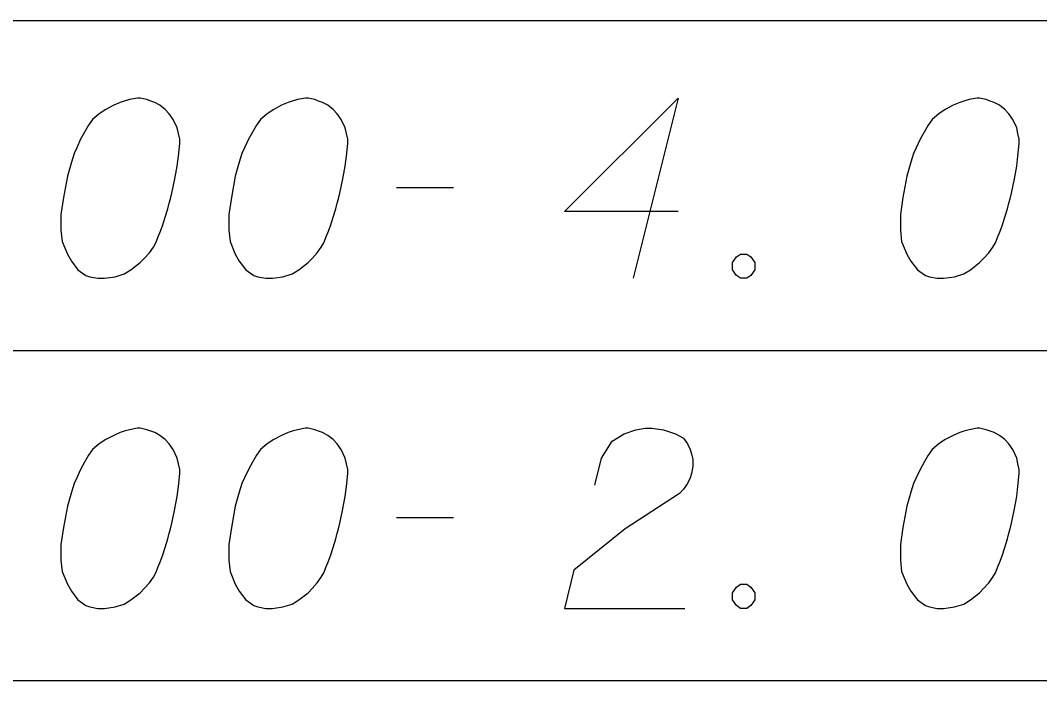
# Model space of a CAD drawing. Extents: x 2074207 to 2076812, y 516372 to 523312.
# Drawn here: x 2076399.32 to 2076426.51, y 518263.3 to 518280.9 of the extents above; entities that cross this region are included whole.
import ezdxf

# ---------------------------------------------------------------- set-up
doc = ezdxf.new("R2010")
doc.units = 0
doc.layers.add('Prop DirtTable_ Soil Test Results - Outline (Minor)', color=7, linetype='Continuous')
doc.layers.add('Prop DirtTable_ Soil Test Results - Tx (Sample Data)', color=7, linetype='Continuous')

msp = doc.modelspace()

# ---------------------------------------------------------------- linework, layer by layer
at = {"layer": 'Prop DirtTable_ Soil Test Results - Outline (Minor)'}
for p, q in [((2076260.609, 518280.899), (2076811.903, 518280.899)), ((2076260.609, 518280.899), (2076811.903, 518280.899)), ((2076260.609, 518272.099), (2076811.903, 518272.099)), ((2076260.609, 518272.099), (2076811.903, 518272.099)), ((2076260.609, 518263.299), (2076811.903, 518263.299)), ((2076260.609, 518263.299), (2076811.903, 518263.299))]:
    msp.add_line(p, q, dxfattribs=at)
at = {"layer": 'Prop DirtTable_ Soil Test Results - Tx (Sample Data)'}
for points in [[(2076402.512, 518278.825), (2076402.442, 518278.825), (2076402.23, 518278.787), (2076402.089, 518278.75), (2076401.983, 518278.712), (2076401.807, 518278.636), (2076401.595, 518278.523), (2076401.419, 518278.409), (2076401.242, 518278.258), (2076401.136, 518278.107), (2076401.031, 518277.918), (2076400.925, 518277.729), (2076400.819, 518277.502), (2076400.748, 518277.351), (2076400.678, 518277.124), (2076400.572, 518276.746), (2076400.466, 518276.18), (2076400.396, 518275.726), (2076400.396, 518275.31), (2076400.431, 518275.008), (2076400.572, 518274.668), (2076400.678, 518274.479), (2076400.854, 518274.252), (2076401.066, 518274.101), (2076401.172, 518274.063), (2076401.383, 518274.025), (2076401.56, 518274.025), (2076401.842, 518274.063), (2076402.089, 518274.139), (2076402.265, 518274.252), (2076402.512, 518274.441), (2076402.618, 518274.554), (2076402.759, 518274.705), (2076402.865, 518274.857), (2076402.935, 518274.97), (2076403.006, 518275.159), (2076403.041, 518275.235), (2076403.112, 518275.424), (2076403.182, 518275.65), (2076403.253, 518275.877), (2076403.288, 518276.028), (2076403.323, 518276.142), (2076403.359, 518276.293), (2076403.429, 518276.633), (2076403.465, 518276.822), (2076403.5, 518277.011), (2076403.535, 518277.276), (2076403.57, 518277.616), (2076403.57, 518277.729), (2076403.535, 518277.88), (2076403.5, 518278.031), (2076403.394, 518278.258), (2076403.288, 518278.409), (2076403.182, 518278.523), (2076403.041, 518278.636), (2076402.9, 518278.712), (2076402.794, 518278.75), (2076402.689, 518278.787), (2076402.512, 518278.825)], [(2076406.992, 518278.825), (2076406.922, 518278.825), (2076406.71, 518278.787), (2076406.569, 518278.75), (2076406.463, 518278.712), (2076406.287, 518278.636), (2076406.075, 518278.523), (2076405.899, 518278.409), (2076405.722, 518278.258), (2076405.616, 518278.107), (2076405.511, 518277.918), (2076405.405, 518277.729), (2076405.299, 518277.502), (2076405.228, 518277.351), (2076405.158, 518277.124), (2076405.052, 518276.746), (2076404.946, 518276.18), (2076404.876, 518275.726), (2076404.876, 518275.31), (2076404.911, 518275.008), (2076405.052, 518274.668), (2076405.158, 518274.479), (2076405.334, 518274.252), (2076405.546, 518274.101), (2076405.652, 518274.063), (2076405.863, 518274.025), (2076406.04, 518274.025), (2076406.322, 518274.063), (2076406.569, 518274.139), (2076406.745, 518274.252), (2076406.992, 518274.441), (2076407.098, 518274.554), (2076407.239, 518274.705), (2076407.345, 518274.857), (2076407.415, 518274.97), (2076407.486, 518275.159), (2076407.521, 518275.235), (2076407.592, 518275.424), (2076407.662, 518275.65), (2076407.733, 518275.877), (2076407.768, 518276.028), (2076407.803, 518276.142), (2076407.839, 518276.293), (2076407.909, 518276.633), (2076407.945, 518276.822), (2076407.98, 518277.011), (2076408.015, 518277.276), (2076408.05, 518277.616), (2076408.05, 518277.729), (2076408.015, 518277.88), (2076407.98, 518278.031), (2076407.874, 518278.258), (2076407.768, 518278.409), (2076407.662, 518278.523), (2076407.521, 518278.636), (2076407.38, 518278.712), (2076407.274, 518278.75), (2076407.169, 518278.787), (2076406.992, 518278.825)], [(2076416.869, 518275.802), (2076413.836, 518275.802), (2076416.869, 518278.825), (2076415.67, 518274.025)], [(2076424.912, 518278.825), (2076424.842, 518278.825), (2076424.63, 518278.787), (2076424.489, 518278.75), (2076424.383, 518278.712), (2076424.207, 518278.636), (2076423.995, 518278.523), (2076423.819, 518278.409), (2076423.642, 518278.258), (2076423.536, 518278.107), (2076423.431, 518277.918), (2076423.325, 518277.729), (2076423.219, 518277.502), (2076423.148, 518277.351), (2076423.078, 518277.124), (2076422.972, 518276.746), (2076422.866, 518276.18), (2076422.796, 518275.726), (2076422.796, 518275.31), (2076422.831, 518275.008), (2076422.972, 518274.668), (2076423.078, 518274.479), (2076423.254, 518274.252), (2076423.466, 518274.101), (2076423.572, 518274.063), (2076423.783, 518274.025), (2076423.96, 518274.025), (2076424.242, 518274.063), (2076424.489, 518274.139), (2076424.665, 518274.252), (2076424.912, 518274.441), (2076425.018, 518274.554), (2076425.159, 518274.705), (2076425.265, 518274.857), (2076425.335, 518274.97), (2076425.406, 518275.159), (2076425.441, 518275.235), (2076425.512, 518275.424), (2076425.582, 518275.65), (2076425.653, 518275.877), (2076425.688, 518276.028), (2076425.723, 518276.142), (2076425.759, 518276.293), (2076425.829, 518276.633), (2076425.865, 518276.822), (2076425.9, 518277.011), (2076425.935, 518277.276), (2076425.97, 518277.616), (2076425.97, 518277.729), (2076425.935, 518277.88), (2076425.9, 518278.031), (2076425.794, 518278.258), (2076425.688, 518278.409), (2076425.582, 518278.523), (2076425.441, 518278.636), (2076425.3, 518278.712), (2076425.194, 518278.75), (2076425.089, 518278.787), (2076424.912, 518278.825)], [(2076409.356, 518276.444), (2076410.872, 518276.444)], [(2076418.527, 518274.668), (2076418.704, 518274.668), (2076418.809, 518274.592), (2076418.915, 518274.441), (2076418.915, 518274.252), (2076418.809, 518274.101), (2076418.704, 518274.025), (2076418.527, 518274.025), (2076418.421, 518274.101), (2076418.316, 518274.252), (2076418.316, 518274.441), (2076418.421, 518274.592), (2076418.527, 518274.668)], [(2076402.512, 518270.025), (2076402.442, 518270.025), (2076402.23, 518269.987), (2076402.089, 518269.95), (2076401.983, 518269.912), (2076401.807, 518269.836), (2076401.595, 518269.723), (2076401.419, 518269.609), (2076401.242, 518269.458), (2076401.136, 518269.307), (2076401.031, 518269.118), (2076400.925, 518268.929), (2076400.819, 518268.702), (2076400.748, 518268.551), (2076400.678, 518268.324), (2076400.572, 518267.946), (2076400.466, 518267.38), (2076400.396, 518266.926), (2076400.396, 518266.51), (2076400.431, 518266.208), (2076400.572, 518265.868), (2076400.678, 518265.679), (2076400.854, 518265.452), (2076401.066, 518265.301), (2076401.172, 518265.263), (2076401.383, 518265.225), (2076401.56, 518265.225), (2076401.842, 518265.263), (2076402.089, 518265.339), (2076402.265, 518265.452), (2076402.512, 518265.641), (2076402.618, 518265.754), (2076402.759, 518265.905), (2076402.865, 518266.057), (2076402.935, 518266.17), (2076403.006, 518266.359), (2076403.041, 518266.435), (2076403.112, 518266.624), (2076403.182, 518266.85), (2076403.253, 518267.077), (2076403.288, 518267.228), (2076403.323, 518267.342), (2076403.359, 518267.493), (2076403.429, 518267.833), (2076403.465, 518268.022), (2076403.5, 518268.211), (2076403.535, 518268.476), (2076403.57, 518268.816), (2076403.57, 518268.929), (2076403.535, 518269.08), (2076403.5, 518269.231), (2076403.394, 518269.458), (2076403.288, 518269.609), (2076403.182, 518269.723), (2076403.041, 518269.836), (2076402.9, 518269.912), (2076402.794, 518269.95), (2076402.689, 518269.987), (2076402.512, 518270.025)], [(2076406.992, 518270.025), (2076406.922, 518270.025), (2076406.71, 518269.987), (2076406.569, 518269.95), (2076406.463, 518269.912), (2076406.287, 518269.836), (2076406.075, 518269.723), (2076405.899, 518269.609), (2076405.722, 518269.458), (2076405.616, 518269.307), (2076405.511, 518269.118), (2076405.405, 518268.929), (2076405.299, 518268.702), (2076405.228, 518268.551), (2076405.158, 518268.324), (2076405.052, 518267.946), (2076404.946, 518267.38), (2076404.876, 518266.926), (2076404.876, 518266.51), (2076404.911, 518266.208), (2076405.052, 518265.868), (2076405.158, 518265.679), (2076405.334, 518265.452), (2076405.546, 518265.301), (2076405.652, 518265.263), (2076405.863, 518265.225), (2076406.04, 518265.225), (2076406.322, 518265.263), (2076406.569, 518265.339), (2076406.745, 518265.452), (2076406.992, 518265.641), (2076407.098, 518265.754), (2076407.239, 518265.905), (2076407.345, 518266.057), (2076407.415, 518266.17), (2076407.486, 518266.359), (2076407.521, 518266.435), (2076407.592, 518266.624), (2076407.662, 518266.85), (2076407.733, 518267.077), (2076407.768, 518267.228), (2076407.803, 518267.342), (2076407.839, 518267.493), (2076407.909, 518267.833), (2076407.945, 518268.022), (2076407.98, 518268.211), (2076408.015, 518268.476), (2076408.05, 518268.816), (2076408.05, 518268.929), (2076408.015, 518269.08), (2076407.98, 518269.231), (2076407.874, 518269.458), (2076407.768, 518269.609), (2076407.662, 518269.723), (2076407.521, 518269.836), (2076407.38, 518269.912), (2076407.274, 518269.95), (2076407.169, 518269.987), (2076406.992, 518270.025)], [(2076414.647, 518268.513), (2076414.823, 518269.231), (2076415.106, 518269.685), (2076415.423, 518269.874), (2076415.74, 518269.987), (2076415.987, 518270.025), (2076416.164, 518270.025), (2076416.481, 518269.987), (2076416.693, 518269.912), (2076416.799, 518269.874), (2076417.01, 518269.761), (2076417.116, 518269.609), (2076417.187, 518269.458), (2076417.222, 518269.345), (2076417.257, 518269.194), (2076417.257, 518269.005), (2076417.222, 518268.816), (2076417.187, 518268.702), (2076417.116, 518268.551), (2076417.01, 518268.4), (2076416.905, 518268.287), (2076415.458, 518267.342), (2076414.083, 518266.246), (2076413.836, 518265.225), (2076417.046, 518265.225)], [(2076424.912, 518270.025), (2076424.842, 518270.025), (2076424.63, 518269.987), (2076424.489, 518269.95), (2076424.383, 518269.912), (2076424.207, 518269.836), (2076423.995, 518269.723), (2076423.819, 518269.609), (2076423.642, 518269.458), (2076423.536, 518269.307), (2076423.431, 518269.118), (2076423.325, 518268.929), (2076423.219, 518268.702), (2076423.148, 518268.551), (2076423.078, 518268.324), (2076422.972, 518267.946), (2076422.866, 518267.38), (2076422.796, 518266.926), (2076422.796, 518266.51), (2076422.831, 518266.208), (2076422.972, 518265.868), (2076423.078, 518265.679), (2076423.254, 518265.452), (2076423.466, 518265.301), (2076423.572, 518265.263), (2076423.783, 518265.225), (2076423.96, 518265.225), (2076424.242, 518265.263), (2076424.489, 518265.339), (2076424.665, 518265.452), (2076424.912, 518265.641), (2076425.018, 518265.754), (2076425.159, 518265.905), (2076425.265, 518266.057), (2076425.335, 518266.17), (2076425.406, 518266.359), (2076425.441, 518266.435), (2076425.512, 518266.624), (2076425.582, 518266.85), (2076425.653, 518267.077), (2076425.688, 518267.228), (2076425.723, 518267.342), (2076425.759, 518267.493), (2076425.829, 518267.833), (2076425.865, 518268.022), (2076425.9, 518268.211), (2076425.935, 518268.476), (2076425.97, 518268.816), (2076425.97, 518268.929), (2076425.935, 518269.08), (2076425.9, 518269.231), (2076425.794, 518269.458), (2076425.688, 518269.609), (2076425.582, 518269.723), (2076425.441, 518269.836), (2076425.3, 518269.912), (2076425.194, 518269.95), (2076425.089, 518269.987), (2076424.912, 518270.025)], [(2076409.356, 518267.644), (2076410.872, 518267.644)], [(2076418.527, 518265.868), (2076418.704, 518265.868), (2076418.809, 518265.792), (2076418.915, 518265.641), (2076418.915, 518265.452), (2076418.809, 518265.301), (2076418.704, 518265.225), (2076418.527, 518265.225), (2076418.421, 518265.301), (2076418.316, 518265.452), (2076418.316, 518265.641), (2076418.421, 518265.792), (2076418.527, 518265.868)]]:
    msp.add_lwpolyline(points, dxfattribs=at)

doc.saveas('drawing.dxf')
